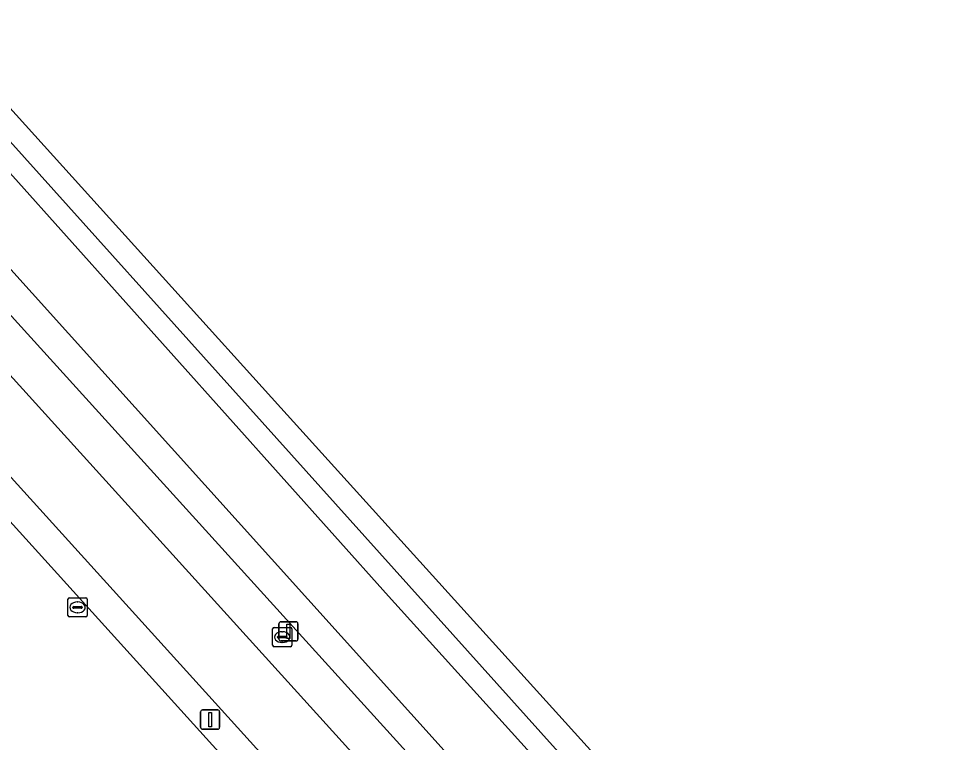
# Model space of a CAD drawing. Extents: x 156141 to 158132, y 385651 to 388333.
# Drawn here: x 156739.14 to 156788.17, y 387495.01 to 387532.72 of the extents above; entities that cross this region are included whole.
import ezdxf

# ---------------------------------------------------------------- set-up
doc = ezdxf.new("R2010")
doc.units = 0
for name, color, linetype in [('IMGEO_Berm_groen', 7, 'Continuous'), ('IMGEO_Brandkraan', 7, 'Continuous'), ('IMGEO_Erf', 7, 'Continuous'), ('IMGEO_Fietspad_gesloten', 7, 'Continuous'), ('IMGEO_Groenvoorziening', 7, 'Continuous'), ('IMGEO_Hek', 7, 'Continuous'), ('IMGEO_Kolk', 7, 'Continuous'), ('IMGEO_Lichtmast', 7, 'Continuous'), ('IMGEO_Oever', 7, 'Continuous'), ('IMGEO_Rijbaan_lokaal_gesloten', 7, 'Continuous'), ('IMGEO_Verkeersbordpaal', 7, 'Continuous'), ('IMGEO_Waterloop', 7, 'Continuous')]:
    doc.layers.add(name, color=color, linetype=linetype)

msp = doc.modelspace()

# ---------------------------------------------------------------- linework, layer by layer
at = {"layer": 'IMGEO_Berm_groen'}
msp.add_lwpolyline([(156746.718, 387500), (156712.111, 387538.216), (156710.944, 387537.167), (156730.58, 387515.468), (156773.831, 387467.673), (156776.128, 387467.523)], close=True, dxfattribs=at)
at = {"layer": 'IMGEO_Brandkraan'}
for p, q in [((156752.375, 387500.064), (156752.375, 387500.916)), ((156752.45, 387500.99), (156753.302, 387500.99)), ((156753.376, 387500.916), (156753.376, 387500.064)), ((156752.634, 387500.484), (156752.634, 387500.496)), ((156753.072, 387500.447), (156752.674, 387500.447)), ((156752.677, 387500.533), (156753.075, 387500.533)), ((156752.863, 387500.77), (156752.888, 387500.77)), ((156753.118, 387500.496), (156753.118, 387500.484)), ((156753.302, 387499.99), (156752.45, 387499.99)), ((156752.886, 387500.21), (156752.861, 387500.21))]:
    msp.add_line(p, q, dxfattribs=at)
for points in [[(156752.375, 387500.064), (156752.375, 387500.916)], [(156752.45, 387500.99), (156753.302, 387500.99)], [(156753.376, 387500.916), (156753.376, 387500.064)], [(156753.302, 387499.99), (156752.45, 387499.99)]]:
    msp.add_lwpolyline(points, dxfattribs=at)
for centre, radius, start, end in [((156752.452, 387500.914), 0.0765, 91.552, 178.448), ((156752.452, 387500.914), 0.0765, 91.552, 178.448), ((156753.3, 387500.914), 0.0765, 1.552, 88.448), ((156753.3, 387500.914), 0.0765, 1.552, 88.448), ((156752.674, 387500.493), 0.0403, 85.8775, 175.7526), ((156752.671, 387500.483), 0.0366, 178.938, 274.7102), ((156753.075, 387500.49), 0.043, 264.8664, 352.4533), ((156753.079, 387500.495), 0.0386, 1.7309, 96.639), ((156752.452, 387500.066), 0.0765, 181.552, 268.448), ((156752.452, 387500.066), 0.0765, 181.552, 268.448), ((156753.3, 387500.066), 0.0765, 271.552, 358.448), ((156753.3, 387500.066), 0.0765, 271.552, 358.448)]:
    msp.add_arc(centre, radius, start, end, dxfattribs=at)
for centre, major_axis, ratio, start_param, end_param in [((156752.862, 387500.49), (-0.387, 0.002), 0.722429, 4.712389, 7.853982), ((156752.887, 387500.49), (-0.39, 0.002), 0.717154, 1.570796, 4.712389)]:
    msp.add_ellipse(centre, major_axis=major_axis, ratio=ratio, start_param=start_param, end_param=end_param, dxfattribs=at)
at = {"layer": 'IMGEO_Erf'}
msp.add_lwpolyline([(156635.094, 387640.354), (156649.301, 387624.631), (156650.851, 387622.917), (156654.149, 387619.266), (156656.158, 387617.043), (156657.325, 387618.097), (156670.587, 387603.403), (156678.365, 387594.783), (156679.166, 387593.896), (156686.466, 387600.496), (156688.888, 387601.354), (156691.163, 387600.15), (156724.535, 387562.997), (156709.488, 387563.912), (156707.811, 387562.233), (156752.805, 387512.437), (156782.941, 387479.122), (156787.929, 387473.603), (156795.681, 387465.029)], dxfattribs=at)
at = {"layer": 'IMGEO_Fietspad_gesloten'}
msp.add_lwpolyline([(156788.894, 387458.71), (156781.004, 387467.422), (156751.5, 387500), (156673.243, 387586.408), (156661.859, 387598.978), (156661.694, 387599.163), (156657.588, 387603.771), (156653.428, 387608.928), (156636.612, 387631.386), (156633.874, 387629.22), (156653.249, 387603.495), (156654.677, 387601.565), (156656.514, 387599.474), (156673.017, 387581.269), (156675.728, 387578.392), (156710.195, 387540.331), (156712.111, 387538.216), (156746.718, 387500), (156776.128, 387467.523), (156788.556, 387453.799)], dxfattribs=at)
at = {"layer": 'IMGEO_Groenvoorziening'}
msp.add_lwpolyline([(156678.365, 387594.783), (156675.388, 387592.091), (156673.43, 387590.319), (156673.243, 387586.408), (156751.5, 387500), (156781.004, 387467.422), (156784.947, 387470.942), (156787.929, 387473.603), (156782.941, 387479.122), (156752.805, 387512.437), (156707.811, 387562.233), (156709.488, 387563.912), (156724.535, 387562.997), (156691.163, 387600.15), (156688.888, 387601.354), (156686.466, 387600.496), (156679.166, 387593.896)], close=True, dxfattribs=at)
for points in [[(156778.225, 387473.7), (156678.358, 387583.842)], [(156707.147, 387561.448), (156782.58, 387477.465)]]:
    msp.add_lwpolyline(points, dxfattribs=at)
at = {"layer": 'IMGEO_Hek'}
msp.add_lwpolyline([(156815.646, 387442.944), (156815.309, 387443.316), (156810.842, 387448.258), (156795.681, 387465.029), (156787.929, 387473.603), (156782.941, 387479.122), (156752.805, 387512.437), (156707.811, 387562.233)], dxfattribs=at)
at = {"layer": 'IMGEO_Kolk'}
for p, q in [((156741.704, 387501.613), (156741.704, 387502.465)), ((156741.779, 387502.539), (156742.631, 387502.539)), ((156742.705, 387502.465), (156742.705, 387501.613)), ((156741.963, 387502.033), (156741.963, 387502.045)), ((156742.401, 387501.996), (156742.003, 387501.996)), ((156742.006, 387502.082), (156742.404, 387502.082)), ((156742.192, 387502.319), (156742.217, 387502.319)), ((156742.447, 387502.045), (156742.447, 387502.033)), ((156742.631, 387501.539), (156741.779, 387501.539)), ((156742.215, 387501.759), (156742.19, 387501.759))]:
    msp.add_line(p, q, dxfattribs=at)
for points in [[(156741.704, 387501.613), (156741.704, 387502.465)], [(156741.779, 387502.539), (156742.631, 387502.539)], [(156742.705, 387502.465), (156742.705, 387501.613)], [(156742.631, 387501.539), (156741.779, 387501.539)]]:
    msp.add_lwpolyline(points, dxfattribs=at)
for centre, radius, start, end in [((156741.781, 387502.463), 0.0765, 91.552, 178.448), ((156741.781, 387502.463), 0.0765, 91.552, 178.448), ((156742.629, 387502.463), 0.0765, 1.552, 88.448), ((156742.629, 387502.463), 0.0765, 1.552, 88.448), ((156742.003, 387502.042), 0.0403, 85.8775, 175.7526), ((156742, 387502.032), 0.0366, 178.938, 274.7102), ((156742.404, 387502.039), 0.043, 264.8664, 352.4533), ((156742.408, 387502.044), 0.0386, 1.7309, 96.639), ((156741.781, 387501.615), 0.0765, 181.552, 268.448), ((156741.781, 387501.615), 0.0765, 181.552, 268.448), ((156742.629, 387501.615), 0.0765, 271.552, 358.448), ((156742.629, 387501.615), 0.0765, 271.552, 358.448)]:
    msp.add_arc(centre, radius, start, end, dxfattribs=at)
for centre, major_axis, ratio, start_param, end_param in [((156742.191, 387502.039), (-0.387, 0.002), 0.722429, 4.712389, 7.853982), ((156742.216, 387502.039), (-0.39, 0.002), 0.717154, 1.570796, 4.712389)]:
    msp.add_ellipse(centre, major_axis=major_axis, ratio=ratio, start_param=start_param, end_param=end_param, dxfattribs=at)
at = {"layer": 'IMGEO_Lichtmast'}
for p, q in [((156748.622, 387495.789), (156748.622, 387496.589)), ((156748.622, 387496.589), (156748.622, 387495.789)), ((156748.722, 387496.689), (156749.512, 387496.689)), ((156749.512, 387496.689), (156748.722, 387496.689)), ((156749.612, 387496.589), (156749.612, 387495.789)), ((156749.612, 387495.789), (156749.612, 387496.589)), ((156749.512, 387495.689), (156748.722, 387495.689)), ((156748.722, 387495.689), (156749.512, 387495.689))]:
    msp.add_line(p, q, dxfattribs=at)
msp.add_lwpolyline([(156749.042, 387496.564), (156749.192, 387496.564), (156749.192, 387495.814), (156749.042, 387495.814), (156749.042, 387496.564)], dxfattribs=at)
for centre, start, end in [((156748.722, 387496.589), 90, 180), ((156748.722, 387496.589), 90, 180), ((156749.512, 387496.589), 0, 90), ((156749.512, 387496.589), 360, 90), ((156748.722, 387495.789), 180, 270), ((156748.722, 387495.789), 180, 270), ((156749.512, 387495.789), 270, 0), ((156749.512, 387495.789), 270, 0)]:
    msp.add_arc(centre, 0.1, start, end, dxfattribs=at)
at = {"layer": 'IMGEO_Oever'}
for points in [[(156779.164, 387474.772), (156679.162, 387585.757)], [(156678.358, 387583.842), (156778.225, 387473.7)], [(156704.408, 387562.47), (156716.576, 387548.996), (156738.835, 387524.519), (156758.424, 387502.63), (156781.761, 387476.814)], [(156782.58, 387477.465), (156707.147, 387561.448)]]:
    msp.add_lwpolyline(points, dxfattribs=at)
at = {"layer": 'IMGEO_Rijbaan_lokaal_gesloten'}
msp.add_lwpolyline([(156788.413, 387451.522), (156774.162, 387467.307), (156773.831, 387467.673), (156730.58, 387515.468), (156710.944, 387537.167), (156709.034, 387539.277), (156672.91, 387579.145), (156654.437, 387599.58), (156653.22, 387600.956), (156652.968, 387600.758), (156652.324, 387601.511), (156643.266, 387613.813), (156635.328, 387624.409), (156631.221, 387629.55), (156629.055, 387632.324), (156625.923, 387629.738), (156628.073, 387627.087), (156631.37, 387622.538)], dxfattribs=at)
at = {"layer": 'IMGEO_Verkeersbordpaal'}
for p, q in [((156752.704, 387500.387), (156752.704, 387501.187)), ((156752.704, 387501.187), (156752.704, 387500.387)), ((156752.804, 387501.287), (156753.594, 387501.287)), ((156753.594, 387501.287), (156752.804, 387501.287)), ((156753.694, 387501.187), (156753.694, 387500.387)), ((156753.694, 387500.387), (156753.694, 387501.187)), ((156753.594, 387500.287), (156752.804, 387500.287)), ((156752.804, 387500.287), (156753.594, 387500.287))]:
    msp.add_line(p, q, dxfattribs=at)
msp.add_lwpolyline([(156753.124, 387501.162), (156753.274, 387501.162), (156753.274, 387500.412), (156753.124, 387500.412), (156753.124, 387501.162)], dxfattribs=at)
for centre, start, end in [((156752.804, 387501.187), 90, 180), ((156752.804, 387501.187), 90, 180), ((156753.594, 387501.187), 0, 90), ((156753.594, 387501.187), 360, 90), ((156752.804, 387500.387), 180, 270), ((156752.804, 387500.387), 180, 270), ((156753.594, 387500.387), 270, 0), ((156753.594, 387500.387), 270, 0)]:
    msp.add_arc(centre, 0.1, start, end, dxfattribs=at)
at = {"layer": 'IMGEO_Waterloop'}
for points in [[(156679.162, 387585.757), (156779.164, 387474.772)], [(156781.761, 387476.814), (156758.424, 387502.63), (156738.835, 387524.519), (156716.576, 387548.996)]]:
    msp.add_lwpolyline(points, dxfattribs=at)

doc.saveas('drawing.dxf')
